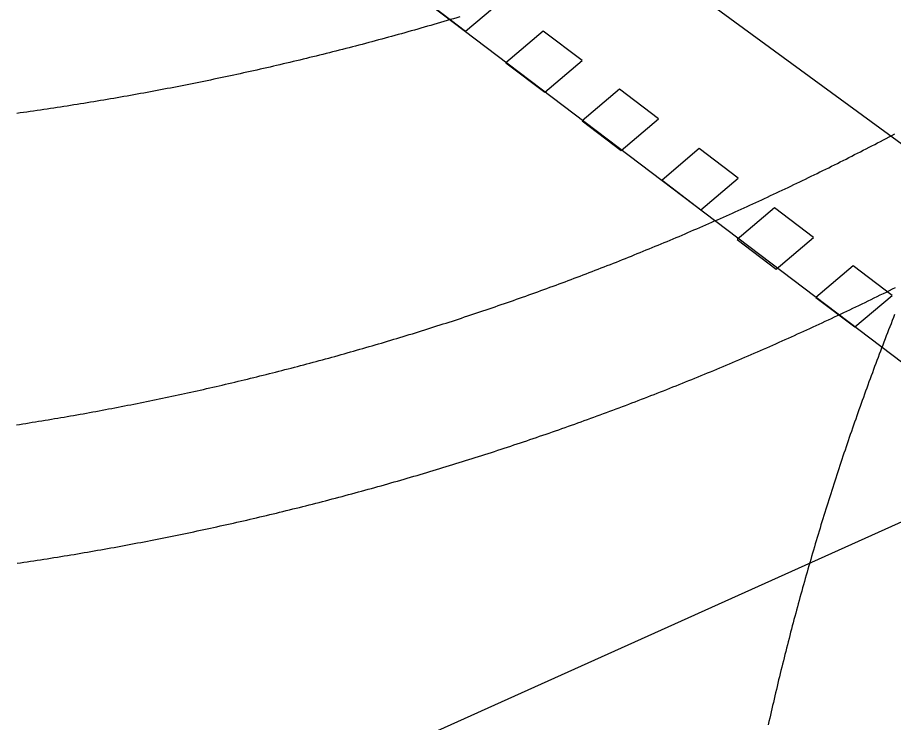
# Model space of a CAD drawing. Extents: x 81617 to 82144, y 454649 to 455150.
# Drawn here: x 81704.11 to 81713.29, y 454741.45 to 454748.84 of the extents above; entities that cross this region are included whole.
import ezdxf

# ---------------------------------------------------------------- set-up
doc = ezdxf.new("R2010")
doc.units = 0
doc.layers.add('B-WE-OG-TOPOGRAFIE-G', color=7, linetype='Continuous')
doc.layers.add('B-WE-VW-MARKERING-G', color=7, linetype='Continuous')

msp = doc.modelspace()

# ---------------------------------------------------------------- linework, layer by layer
at = {"layer": 'B-WE-OG-TOPOGRAFIE-G'}
msp.add_line((81721.5896, 454738.9988), (81704.2675, 454752.1255), dxfattribs=at)
for points in [[(81708.7453, 454748.8441), (81708.7113, 454748.8339), (81708.6773, 454748.8238), (81708.6433, 454748.8136), (81708.6093, 454748.8036), (81708.5752, 454748.7935), (81708.5411, 454748.7835), (81708.5071, 454748.7735), (81708.473, 454748.7636), (81708.4389, 454748.7537), (81708.4048, 454748.7439), (81708.3707, 454748.734), (81708.3366, 454748.7243), (81708.3024, 454748.7145), (81708.2683, 454748.7049), (81708.2341, 454748.6952), (81708.1999, 454748.6856), (81708.1658, 454748.676), (81708.1316, 454748.6665), (81708.0974, 454748.657), (81708.0631, 454748.6475), (81708.0289, 454748.6381), (81707.9947, 454748.6287), (81707.9604, 454748.6194), (81707.9262, 454748.6101), (81707.8919, 454748.6008), (81707.8576, 454748.5916), (81707.8233, 454748.5824), (81707.789, 454748.5733), (81707.7547, 454748.5642), (81707.7204, 454748.5551), (81707.6861, 454748.5461), (81707.6517, 454748.5371), (81707.6174, 454748.5282), (81707.583, 454748.5193), (81707.5486, 454748.5104), (81707.5143, 454748.5016), (81707.4799, 454748.4928), (81707.4455, 454748.4841), (81707.411, 454748.4754), (81707.3766, 454748.4667), (81707.3422, 454748.4581), (81707.3077, 454748.4495), (81707.2733, 454748.441), (81707.2388, 454748.4325), (81707.2043, 454748.424), (81707.1699, 454748.4156), (81707.1354, 454748.4072), (81707.1009, 454748.3989), (81707.0663, 454748.3906), (81707.0318, 454748.3823), (81706.9973, 454748.3741), (81706.9628, 454748.3659), (81706.9282, 454748.3577), (81706.8936, 454748.3496), (81706.8591, 454748.3416), (81706.8245, 454748.3335), (81706.7899, 454748.3256), (81706.7553, 454748.3176), (81706.7207, 454748.3097), (81706.6861, 454748.3018), (81706.6515, 454748.294), (81706.6168, 454748.2862), (81706.5822, 454748.2785), (81706.5475, 454748.2708), (81706.5129, 454748.2631), (81706.4782, 454748.2555), (81706.4435, 454748.2479), (81706.4088, 454748.2404), (81706.3741, 454748.2329), (81706.3394, 454748.2254), (81706.3047, 454748.218), (81706.27, 454748.2106), (81706.2353, 454748.2033), (81706.2005, 454748.1959), (81706.1658, 454748.1887), (81706.131, 454748.1815), (81706.0963, 454748.1743), (81706.0615, 454748.1671), (81706.0267, 454748.16), (81705.9919, 454748.153), (81705.9571, 454748.1459), (81705.9223, 454748.139), (81705.8875, 454748.132), (81705.8527, 454748.1251), (81705.8179, 454748.1183), (81705.783, 454748.1114), (81705.7482, 454748.1047), (81705.7133, 454748.0979), (81705.6785, 454748.0912), (81705.6436, 454748.0846), (81705.6087, 454748.0779), (81705.5739, 454748.0714), (81705.539, 454748.0648), (81705.5041, 454748.0583), (81705.4692, 454748.0519), (81705.4342, 454748.0454), (81705.3993, 454748.0391), (81705.3644, 454748.0327), (81705.3295, 454748.0264), (81705.2945, 454748.0202), (81705.2596, 454748.014), (81705.2246, 454748.0078), (81705.1897, 454748.0016), (81705.1547, 454747.9955), (81705.1197, 454747.9895), (81705.0847, 454747.9835), (81705.0497, 454747.9775), (81705.0147, 454747.9716), (81704.9797, 454747.9657), (81704.9447, 454747.9598), (81704.9097, 454747.954), (81704.8747, 454747.9482), (81704.8396, 454747.9425), (81704.8046, 454747.9368), (81704.7696, 454747.9312), (81704.7345, 454747.9256), (81704.6994, 454747.92), (81704.6644, 454747.9145), (81704.6293, 454747.909), (81704.5942, 454747.9035), (81704.5591, 454747.8981), (81704.5241, 454747.8928), (81704.489, 454747.8874), (81704.4539, 454747.8821), (81704.4187, 454747.8769), (81704.3836, 454747.8717), (81704.3485, 454747.8665), (81704.3134, 454747.8614), (81704.2783, 454747.8563), (81704.2431, 454747.8513), (81704.208, 454747.8463), (81704.1728, 454747.8413), (81704.1377, 454747.8364), (81704.1025, 454747.8315)], [(81712.5176, 454747.2186), (81712.5479, 454747.2335), (81712.5783, 454747.2484), (81712.6086, 454747.2634), (81712.6389, 454747.2784), (81712.6692, 454747.2935), (81712.6995, 454747.3086), (81712.7297, 454747.3237), (81712.76, 454747.3388), (81712.7902, 454747.354), (81712.8204, 454747.3693), (81712.8506, 454747.3845), (81712.8807, 454747.3998), (81712.9109, 454747.4151), (81712.941, 454747.4305), (81712.9711, 454747.4459), (81713.0012, 454747.4613), (81713.0313, 454747.4768), (81713.0613, 454747.4923), (81713.0914, 454747.5078), (81713.1214, 454747.5234), (81713.1514, 454747.539), (81713.1814, 454747.5547), (81713.2114, 454747.5704), (81713.2413, 454747.5861), (81713.2712, 454747.6018), (81713.3012, 454747.6176)], [(81704.0969, 454744.5704), (81704.1303, 454744.5756), (81704.1637, 454744.5808), (81704.1971, 454744.5861), (81704.2305, 454744.5914), (81704.2639, 454744.5967), (81704.2973, 454744.6021), (81704.3307, 454744.6075), (81704.3641, 454744.613), (81704.3974, 454744.6185), (81704.4308, 454744.624), (81704.4642, 454744.6296), (81704.4975, 454744.6352), (81704.5309, 454744.6409), (81704.5642, 454744.6465), (81704.5975, 454744.6523), (81704.6309, 454744.658), (81704.6642, 454744.6638), (81704.6975, 454744.6697), (81704.7308, 454744.6756), (81704.7641, 454744.6815), (81704.7974, 454744.6874), (81704.8307, 454744.6934), (81704.8639, 454744.6995), (81704.8972, 454744.7055), (81704.9305, 454744.7117), (81704.9637, 454744.7178), (81704.997, 454744.724), (81705.0302, 454744.7302), (81705.0635, 454744.7365), (81705.0967, 454744.7428), (81705.1299, 454744.7491), (81705.1631, 454744.7555), (81705.1963, 454744.7619), (81705.2295, 454744.7684), (81705.2627, 454744.7749), (81705.2959, 454744.7814), (81705.3291, 454744.788), (81705.3623, 454744.7946), (81705.3954, 454744.8012), (81705.4286, 454744.8079), (81705.4617, 454744.8146), (81705.4949, 454744.8214), (81705.528, 454744.8282), (81705.5611, 454744.8351), (81705.5942, 454744.8419), (81705.6273, 454744.8488), (81705.6604, 454744.8558), (81705.6935, 454744.8628), (81705.7266, 454744.8698), (81705.7597, 454744.8769), (81705.7927, 454744.884), (81705.8258, 454744.8911), (81705.8588, 454744.8983), (81705.8919, 454744.9055), (81705.9249, 454744.9128), (81705.9579, 454744.9201), (81705.991, 454744.9274), (81706.024, 454744.9348), (81706.057, 454744.9422), (81706.09, 454744.9497), (81706.1229, 454744.9572), (81706.1559, 454744.9647), (81706.1889, 454744.9723), (81706.2218, 454744.9799), (81706.2548, 454744.9875), (81706.2877, 454744.9952), (81706.3206, 454745.0029), (81706.3536, 454745.0106), (81706.3865, 454745.0184), (81706.4194, 454745.0263), (81706.4523, 454745.0341), (81706.4851, 454745.042), (81706.518, 454745.05), (81706.5509, 454745.058), (81706.5837, 454745.066), (81706.6166, 454745.0741), (81706.6494, 454745.0821), (81706.6823, 454745.0903), (81706.7151, 454745.0985), (81706.7479, 454745.1067), (81706.7807, 454745.1149), (81706.8135, 454745.1232), (81706.8463, 454745.1315), (81706.879, 454745.1399), (81706.9118, 454745.1483), (81706.9445, 454745.1567), (81706.9773, 454745.1652), (81707.01, 454745.1737), (81707.0427, 454745.1823), (81707.0754, 454745.1909), (81707.1081, 454745.1995), (81707.1408, 454745.2081), (81707.1735, 454745.2168), (81707.2062, 454745.2256), (81707.2389, 454745.2344), (81707.2715, 454745.2432), (81707.3041, 454745.252), (81707.3368, 454745.2609), (81707.3694, 454745.2698), (81707.402, 454745.2788), (81707.4346, 454745.2878), (81707.4672, 454745.2969), (81707.4998, 454745.3059), (81707.5324, 454745.3151), (81707.5649, 454745.3242), (81707.5975, 454745.3334), (81707.63, 454745.3426), (81707.6625, 454745.3519), (81707.695, 454745.3612), (81707.7275, 454745.3705), (81707.76, 454745.3799), (81707.7925, 454745.3893), (81707.825, 454745.3988), (81707.8575, 454745.4083), (81707.8899, 454745.4178), (81707.9223, 454745.4274), (81707.9548, 454745.437), (81707.9872, 454745.4466), (81708.0196, 454745.4563), (81708.052, 454745.466), (81708.0844, 454745.4758), (81708.1167, 454745.4856), (81708.1491, 454745.4954), (81708.1815, 454745.5053), (81708.2138, 454745.5152), (81708.2461, 454745.5251), (81708.2784, 454745.5351), (81708.3107, 454745.5451), (81708.343, 454745.5552), (81708.3753, 454745.5652), (81708.4076, 454745.5754), (81708.4398, 454745.5855), (81708.4721, 454745.5957), (81708.5043, 454745.606), (81708.5365, 454745.6163), (81708.5688, 454745.6266), (81708.601, 454745.6369), (81708.6331, 454745.6473), (81708.6653, 454745.6577), (81708.6975, 454745.6682), (81708.7296, 454745.6787), (81708.7618, 454745.6892), (81708.7939, 454745.6998), (81708.826, 454745.7104), (81708.8581, 454745.7211), (81708.8902, 454745.7317), (81708.9223, 454745.7425), (81708.9543, 454745.7532), (81708.9864, 454745.764), (81709.0184, 454745.7749), (81709.0504, 454745.7857), (81709.0825, 454745.7966), (81709.1145, 454745.8076), (81709.1465, 454745.8186), (81709.1784, 454745.8296), (81709.2104, 454745.8406), (81709.2423, 454745.8517), (81709.2743, 454745.8629), (81709.3062, 454745.874), (81709.3381, 454745.8852), (81709.37, 454745.8965), (81709.4019, 454745.9077), (81709.4338, 454745.919), (81709.4656, 454745.9304), (81709.4975, 454745.9418), (81709.5293, 454745.9532), (81709.5611, 454745.9647), (81709.5929, 454745.9762), (81709.6247, 454745.9877), (81709.6565, 454745.9993), (81709.6883, 454746.0109), (81709.72, 454746.0225), (81709.7518, 454746.0342), (81709.7835, 454746.0459), (81709.8152, 454746.0577), (81709.8469, 454746.0695), (81709.8786, 454746.0813), (81709.9103, 454746.0932), (81709.9419, 454746.1051), (81709.9736, 454746.117), (81710.0052, 454746.129), (81710.0368, 454746.141), (81710.0684, 454746.153), (81710.1, 454746.1651), (81710.1316, 454746.1772), (81710.1631, 454746.1894), (81710.1947, 454746.2016), (81710.2262, 454746.2138), (81710.2577, 454746.2261), (81710.2892, 454746.2384), (81710.3207, 454746.2507), (81710.3522, 454746.2631), (81710.3837, 454746.2755), (81710.4151, 454746.2879), (81710.4466, 454746.3004), (81710.478, 454746.3129), (81710.5094, 454746.3255), (81710.5408, 454746.3381), (81710.5721, 454746.3507), (81710.6035, 454746.3634), (81710.6348, 454746.3761), (81710.6662, 454746.3888), (81710.6975, 454746.4016), (81710.7288, 454746.4144), (81710.7601, 454746.4272), (81710.7914, 454746.4401), (81710.8226, 454746.453), (81710.8539, 454746.466), (81710.8851, 454746.479), (81710.9163, 454746.492), (81710.9475, 454746.5051), (81710.9787, 454746.5182), (81711.0098, 454746.5313), (81711.041, 454746.5445), (81711.0721, 454746.5577), (81711.1032, 454746.5709), (81711.1344, 454746.5842), (81711.1654, 454746.5975), (81711.1965, 454746.6109), (81711.2276, 454746.6242), (81711.2586, 454746.6377), (81711.2897, 454746.6511), (81711.3207, 454746.6646), (81711.3517, 454746.6781), (81711.3826, 454746.6917), (81711.4136, 454746.7053), (81711.4446, 454746.7189), (81711.4755, 454746.7326), (81711.5064, 454746.7463), (81711.5373, 454746.7601), (81711.5682, 454746.7738), (81711.5991, 454746.7877), (81711.6299, 454746.8015), (81711.6608, 454746.8154), (81711.6916, 454746.8293), (81711.7224, 454746.8433), (81711.7532, 454746.8573), (81711.784, 454746.8713), (81711.8147, 454746.8853), (81711.8455, 454746.8994), (81711.8762, 454746.9136), (81711.9069, 454746.9278), (81711.9376, 454746.942), (81711.9683, 454746.9562), (81711.9989, 454746.9705), (81712.0296, 454746.9848), (81712.0602, 454746.9991), (81712.0908, 454747.0135), (81712.1214, 454747.0279), (81712.152, 454747.0424), (81712.1825, 454747.0569), (81712.2131, 454747.0714), (81712.2436, 454747.086), (81712.2741, 454747.1006), (81712.3046, 454747.1152), (81712.3351, 454747.1298), (81712.3655, 454747.1445), (81712.396, 454747.1593), (81712.4264, 454747.1741), (81712.4568, 454747.1889), (81712.4872, 454747.2037), (81712.5173, 454747.2185)], [(81704.1056, 454743.1205), (81704.1407, 454743.1257), (81704.1758, 454743.1309), (81704.2109, 454743.1362), (81704.246, 454743.1415), (81704.281, 454743.1469), (81704.3161, 454743.1523), (81704.3512, 454743.1577), (81704.3862, 454743.1632), (81704.4213, 454743.1687), (81704.4563, 454743.1743), (81704.4913, 454743.1799), (81704.5264, 454743.1855), (81704.5614, 454743.1912), (81704.5964, 454743.1969), (81704.6314, 454743.2027), (81704.6664, 454743.2085), (81704.7014, 454743.2143), (81704.7364, 454743.2202), (81704.7714, 454743.2262), (81704.8063, 454743.2321), (81704.8413, 454743.2381), (81704.8763, 454743.2442), (81704.9112, 454743.2503), (81704.9462, 454743.2564), (81704.9811, 454743.2626), (81705.016, 454743.2688), (81705.051, 454743.275), (81705.0859, 454743.2813), (81705.1208, 454743.2876), (81705.1557, 454743.294), (81705.1906, 454743.3004), (81705.2255, 454743.3069), (81705.2603, 454743.3134), (81705.2952, 454743.3199), (81705.3301, 454743.3265), (81705.3649, 454743.3331), (81705.3998, 454743.3397), (81705.4346, 454743.3464), (81705.4695, 454743.3532), (81705.5043, 454743.3599), (81705.5391, 454743.3667), (81705.5739, 454743.3736), (81705.6087, 454743.3805), (81705.6435, 454743.3874), (81705.6783, 454743.3944), (81705.7131, 454743.4014), (81705.7478, 454743.4085), (81705.7826, 454743.4156), (81705.8174, 454743.4227), (81705.8521, 454743.4299), (81705.8868, 454743.4371), (81705.9216, 454743.4443), (81705.9563, 454743.4516), (81705.991, 454743.459), (81706.0257, 454743.4663), (81706.0604, 454743.4738), (81706.0951, 454743.4812), (81706.1298, 454743.4887), (81706.1644, 454743.4962), (81706.1991, 454743.5038), (81706.2337, 454743.5114), (81706.2684, 454743.5191), (81706.303, 454743.5268), (81706.3376, 454743.5345), (81706.3723, 454743.5423), (81706.4069, 454743.5501), (81706.4415, 454743.558), (81706.4761, 454743.5659), (81706.5106, 454743.5738), (81706.5452, 454743.5818), (81706.5798, 454743.5898), (81706.6143, 454743.5978), (81706.6489, 454743.6059), (81706.6834, 454743.6141), (81706.7179, 454743.6222), (81706.7524, 454743.6305), (81706.7869, 454743.6387), (81706.8214, 454743.647), (81706.8559, 454743.6553), (81706.8904, 454743.6637), (81706.9249, 454743.6721), (81706.9593, 454743.6806), (81706.9938, 454743.6891), (81707.0282, 454743.6976), (81707.0626, 454743.7062), (81707.097, 454743.7148), (81707.1314, 454743.7234), (81707.1658, 454743.7321), (81707.2002, 454743.7409), (81707.2346, 454743.7496), (81707.269, 454743.7585), (81707.3033, 454743.7673), (81707.3377, 454743.7762), (81707.372, 454743.7851), (81707.4063, 454743.7941), (81707.4407, 454743.8031), (81707.475, 454743.8122), (81707.5093, 454743.8212), (81707.5435, 454743.8304), (81707.5778, 454743.8395), (81707.6121, 454743.8487), (81707.6463, 454743.858), (81707.6806, 454743.8673), (81707.7148, 454743.8766), (81707.749, 454743.886), (81707.7832, 454743.8954), (81707.8174, 454743.9048), (81707.8516, 454743.9143), (81707.8858, 454743.9238), (81707.92, 454743.9334), (81707.9541, 454743.943), (81707.9882, 454743.9526), (81708.0224, 454743.9623), (81708.0565, 454743.972), (81708.0906, 454743.9818), (81708.1247, 454743.9916), (81708.1588, 454744.0014), (81708.1929, 454744.0113), (81708.2269, 454744.0212), (81708.261, 454744.0312), (81708.295, 454744.0412), (81708.3291, 454744.0512), (81708.3631, 454744.0613), (81708.3971, 454744.0714), (81708.4311, 454744.0816), (81708.4651, 454744.0918), (81708.499, 454744.102), (81708.533, 454744.1123), (81708.5669, 454744.1226), (81708.6009, 454744.1329), (81708.6348, 454744.1433), (81708.6687, 454744.1537), (81708.7026, 454744.1642), (81708.7365, 454744.1747), (81708.7704, 454744.1853), (81708.8042, 454744.1958), (81708.8381, 454744.2065), (81708.8719, 454744.2171), (81708.9057, 454744.2278), (81708.9396, 454744.2386), (81708.9734, 454744.2494), (81709.0071, 454744.2602), (81709.0409, 454744.271), (81709.0747, 454744.2819), (81709.1084, 454744.2929), (81709.1422, 454744.3038), (81709.1759, 454744.3149), (81709.2096, 454744.3259), (81709.2433, 454744.337), (81709.277, 454744.3481), (81709.3107, 454744.3593), (81709.3443, 454744.3705), (81709.378, 454744.3818), (81709.4116, 454744.393), (81709.4452, 454744.4044), (81709.4788, 454744.4157), (81709.5124, 454744.4271), (81709.546, 454744.4386), (81709.5796, 454744.4501), (81709.6132, 454744.4616), (81709.6467, 454744.4731), (81709.6802, 454744.4847), (81709.7137, 454744.4964), (81709.7472, 454744.508), (81709.7807, 454744.5197), (81709.8142, 454744.5315), (81709.8477, 454744.5433), (81709.8811, 454744.5551), (81709.9146, 454744.567), (81709.948, 454744.5789), (81709.9814, 454744.5908), (81710.0148, 454744.6028), (81710.0482, 454744.6148), (81710.0815, 454744.6269), (81710.1149, 454744.639), (81710.1482, 454744.6511), (81710.1815, 454744.6633), (81710.2148, 454744.6755), (81710.2481, 454744.6878), (81710.2814, 454744.7001), (81710.3147, 454744.7124), (81710.3479, 454744.7248), (81710.3812, 454744.7372), (81710.4144, 454744.7496), (81710.4476, 454744.7621), (81710.4808, 454744.7746), (81710.514, 454744.7872), (81710.5472, 454744.7998), (81710.5803, 454744.8124), (81710.6134, 454744.8251), (81710.6466, 454744.8378), (81710.6797, 454744.8506), (81710.7128, 454744.8633), (81710.7458, 454744.8762), (81710.7789, 454744.889), (81710.812, 454744.9019), (81710.845, 454744.9149), (81710.878, 454744.9279), (81710.911, 454744.9409), (81710.944, 454744.9539), (81710.977, 454744.967), (81711.0099, 454744.9802), (81711.0429, 454744.9933), (81711.0758, 454745.0065), (81711.1087, 454745.0198), (81711.1416, 454745.0331), (81711.1745, 454745.0464), (81711.2074, 454745.0598), (81711.2402, 454745.0732), (81711.273, 454745.0866), (81711.3059, 454745.1001), (81711.3387, 454745.1136), (81711.3715, 454745.1271), (81711.4042, 454745.1407), (81711.437, 454745.1544), (81711.4697, 454745.168), (81711.5025, 454745.1817), (81711.5352, 454745.1955), (81711.5679, 454745.2092), (81711.6005, 454745.223), (81711.6332, 454745.2369), (81711.6658, 454745.2508), (81711.6985, 454745.2647), (81711.7311, 454745.2787), (81711.7637, 454745.2927), (81711.7963, 454745.3067), (81711.8288, 454745.3208), (81711.8614, 454745.3349), (81711.8939, 454745.3491), (81711.9264, 454745.3633), (81711.9589, 454745.3775), (81711.9914, 454745.3918), (81712.0239, 454745.4061), (81712.0563, 454745.4204), (81712.0888, 454745.4348), (81712.1212, 454745.4492), (81712.1536, 454745.4637), (81712.186, 454745.4782), (81712.2183, 454745.4927), (81712.2507, 454745.5072), (81712.283, 454745.5219), (81712.3153, 454745.5365), (81712.3476, 454745.5512), (81712.3799, 454745.5659), (81712.4122, 454745.5806), (81712.4444, 454745.5954), (81712.4767, 454745.6103), (81712.5089, 454745.6251), (81712.5411, 454745.64), (81712.5733, 454745.655), (81712.6054, 454745.6699), (81712.6376, 454745.685), (81712.6697, 454745.7), (81712.7018, 454745.7151), (81712.7339, 454745.7302), (81712.766, 454745.7454), (81712.798, 454745.7606), (81712.8301, 454745.7758), (81712.8621, 454745.7911), (81712.8941, 454745.8064), (81712.9261, 454745.8217), (81712.958, 454745.8371), (81712.99, 454745.8525), (81713.0219, 454745.868), (81713.0539, 454745.8835), (81713.0857, 454745.899), (81713.1176, 454745.9146), (81713.1495, 454745.9302), (81713.1813, 454745.9458), (81713.2132, 454745.9615), (81713.245, 454745.9772), (81713.2768, 454745.993), (81713.3085, 454746.0088)], [(81713.2995, 454745.7255), (81713.2868, 454745.6936), (81713.2742, 454745.6616), (81713.2617, 454745.6296), (81713.2491, 454745.5977), (81713.2367, 454745.5657), (81713.2242, 454745.5336), (81713.2118, 454745.5016), (81713.1994, 454745.4696), (81713.1871, 454745.4375), (81713.1748, 454745.4054), (81713.1626, 454745.3734), (81713.1503, 454745.3413), (81713.1382, 454745.3091), (81713.126, 454745.277), (81713.1139, 454745.2449), (81713.1019, 454745.2127), (81713.0898, 454745.1805), (81713.0778, 454745.1483), (81713.0659, 454745.1161), (81713.054, 454745.0839), (81713.0421, 454745.0517), (81713.0303, 454745.0194), (81713.0185, 454744.9872), (81713.0067, 454744.9549), (81712.995, 454744.9226), (81712.9833, 454744.8903), (81712.9717, 454744.858), (81712.9601, 454744.8257), (81712.9485, 454744.7933), (81712.937, 454744.761), (81712.9255, 454744.7286), (81712.9141, 454744.6962), (81712.9027, 454744.6638), (81712.8913, 454744.6314), (81712.88, 454744.599), (81712.8687, 454744.5665), (81712.8574, 454744.5341), (81712.8462, 454744.5016), (81712.8351, 454744.4691), (81712.8239, 454744.4367), (81712.8128, 454744.4041), (81712.8018, 454744.3716), (81712.7907, 454744.3391), (81712.7798, 454744.3066), (81712.7688, 454744.274), (81712.7579, 454744.2414), (81712.7471, 454744.2088), (81712.7362, 454744.1762), (81712.7255, 454744.1436), (81712.7147, 454744.111), (81712.704, 454744.0784), (81712.6933, 454744.0457), (81712.6827, 454744.0131), (81712.6721, 454743.9804), (81712.6616, 454743.9477), (81712.6511, 454743.915), (81712.6406, 454743.8823), (81712.6301, 454743.8496), (81712.6198, 454743.8168), (81712.6094, 454743.7841), (81712.5991, 454743.7513), (81712.5888, 454743.7185), (81712.5786, 454743.6857), (81712.5684, 454743.6529), (81712.5582, 454743.6201), (81712.5481, 454743.5873), (81712.538, 454743.5545), (81712.528, 454743.5216), (81712.518, 454743.4888), (81712.508, 454743.4559), (81712.4981, 454743.423), (81712.4882, 454743.3901), (81712.4784, 454743.3572), (81712.4685, 454743.3243), (81712.4588, 454743.2914), (81712.4491, 454743.2584), (81712.4394, 454743.2255), (81712.4297, 454743.1925), (81712.4201, 454743.1595), (81712.4105, 454743.1265), (81712.401, 454743.0935), (81712.3915, 454743.0605), (81712.3821, 454743.0275), (81712.3727, 454742.9945), (81712.3633, 454742.9614), (81712.354, 454742.9284), (81712.3447, 454742.8953), (81712.3354, 454742.8622), (81712.3262, 454742.8291), (81712.317, 454742.796), (81712.3079, 454742.7629), (81712.2988, 454742.7298), (81712.2898, 454742.6967), (81712.2807, 454742.6635), (81712.2718, 454742.6304), (81712.2628, 454742.5972), (81712.2539, 454742.564), (81712.2451, 454742.5309), (81712.2363, 454742.4977), (81712.2275, 454742.4644), (81712.2187, 454742.4312), (81712.21, 454742.398), (81712.2014, 454742.3648), (81712.1928, 454742.3315), (81712.1842, 454742.2983), (81712.1757, 454742.265), (81712.1672, 454742.2317), (81712.1587, 454742.1984), (81712.1503, 454742.1651), (81712.1419, 454742.1318), (81712.1336, 454742.0985), (81712.1253, 454742.0652), (81712.117, 454742.0318), (81712.1088, 454741.9985), (81712.1006, 454741.9651), (81712.0925, 454741.9317), (81712.0844, 454741.8984), (81712.0763, 454741.865), (81712.0683, 454741.8316), (81712.0603, 454741.7982), (81712.0524, 454741.7647), (81712.0445, 454741.7313), (81712.0366, 454741.6979), (81712.0288, 454741.6644), (81712.021, 454741.631), (81712.0133, 454741.5975), (81712.0056, 454741.564), (81711.9979, 454741.5306), (81711.9903, 454741.4971), (81711.9827, 454741.4636), (81711.9752, 454741.4301)]]:
    msp.add_lwpolyline(points, dxfattribs=at)
at = {"layer": 'B-WE-VW-MARKERING-G'}
for points in [[(81717.3239, 454750.5903), (81713.5591, 454747.3734), (81709.6386, 454750.242), (81716.1331, 454755.8142)], [(81699.5464, 454737.3165), (81703.3353, 454739.0426), (81714.5667, 454744.0924)]]:
    msp.add_lwpolyline(points, dxfattribs=at)
for points in [[(81709.1926, 454749.0241), (81708.7844, 454749.3334), (81708.3937, 454749.0021), (81708.802, 454748.6927)], [(81710.026, 454748.385), (81709.6177, 454748.6944), (81709.2271, 454748.3631), (81709.6354, 454748.0537)], [(81710.824, 454747.7749), (81710.4157, 454748.0842), (81710.0251, 454747.7529), (81710.4334, 454747.4435)], [(81711.661, 454747.1535), (81711.2527, 454747.4629), (81710.8621, 454747.1316), (81711.2704, 454746.8222)], [(81712.4495, 454746.533), (81712.0412, 454746.8423), (81711.6506, 454746.511), (81712.0589, 454746.2016)], [(81713.2741, 454745.9265), (81712.8659, 454746.2359), (81712.4753, 454745.9046), (81712.8835, 454745.5952)]]:
    msp.add_lwpolyline(points, close=True, dxfattribs=at)

doc.saveas('drawing.dxf')
